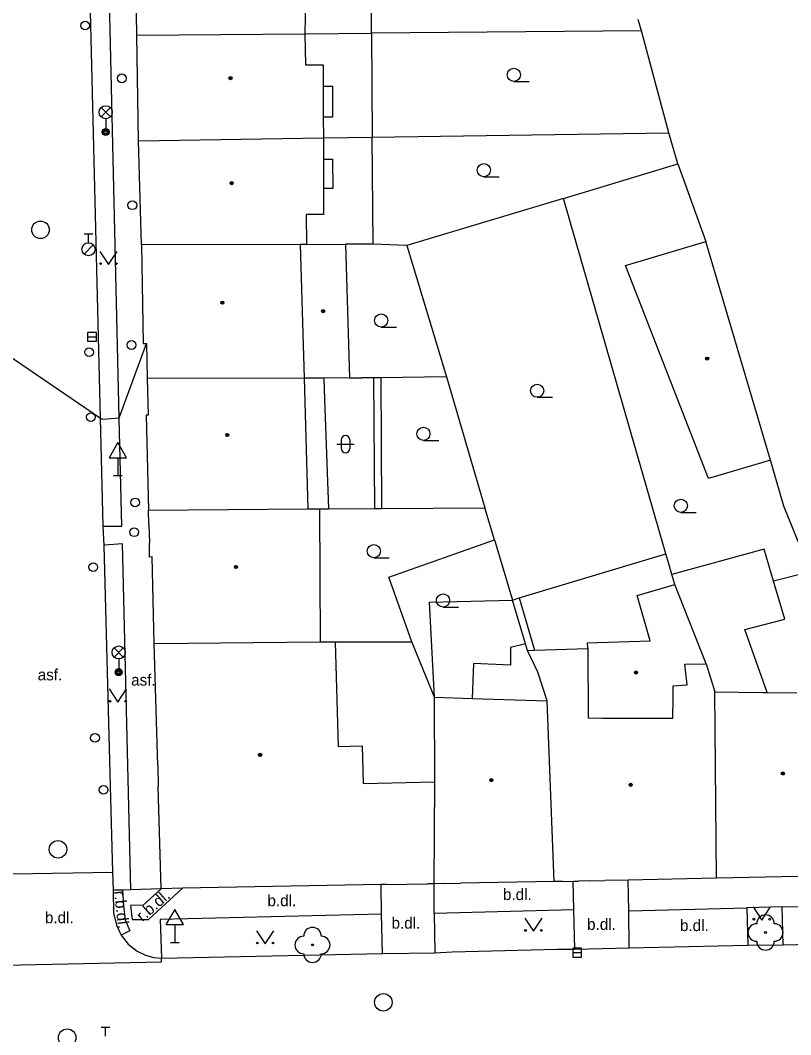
# Model space of a CAD drawing. Extents: x -596229 to -595156, y -1161237 to -1159376.
# Drawn here: x -595746.3 to -595702.4, y -1160892.5 to -1160834.7 of the extents above; entities that cross this region are included whole.
import ezdxf

# ---------------------------------------------------------------- set-up
doc = ezdxf.new("R2010")
doc.units = 0
for name, color, linetype in [('DOP - budovy nerozlisene - VP', 7, 'Continuous'), ('DOP - kresba z DSPS bez souradnic', 7, 'Continuous'), ('DOP - ploty', 7, 'Continuous'), ('DOP - rozhrani ploch obecne', 7, 'Continuous'), ('Level 22', 7, 'Continuous'), ('Level 27', 7, 'Continuous'), ('Level 28', 7, 'Continuous'), ('Level 31', 7, 'Continuous'), ('Level 33', 7, 'Continuous'), ('Level 34', 7, 'Continuous'), ('Level 36', 7, 'Continuous'), ('Level 39', 7, 'Continuous'), ('Specificka linie pasportu komunikaci', 7, 'Continuous'), ('TM - budovy zdene_ betonove - VP', 7, 'Continuous'), ('TM - chodniky - VP', 7, 'Continuous'), ('TM - komunikace - VP', 7, 'Continuous'), ('TM - letecke snimky - pomocna linie', 7, 'Continuous'), ('TM - popis povrchu', 7, 'Continuous'), ('TM - rozhrani mezi zpev. plochami mezi sebou - VP', 7, 'Continuous'), ('TM - rozhrani ploch obecne - VP', 7, 'Continuous'), ('TM - vstup do budovy - nerozlisene', 7, 'Continuous'), ('TM - vstup do budovy - zdene_ betonove', 7, 'Continuous')]:
    doc.layers.add(name, color=color, linetype=linetype)

msp = doc.modelspace()

# ---------------------------------------------------------------- linework, layer by layer
at = {"layer": 'DOP - budovy nerozlisene - VP'}
for points in [[(-595711.77, -1160848.63), (-595707.19, -1160847.27)], [(-595703.5, -1160859.73), (-595707.19, -1160847.27)], [(-595707.04, -1160860.78), (-595711.77, -1160848.63)], [(-595703.5, -1160859.73), (-595707.04, -1160860.78)]]:
    msp.add_lwpolyline(points, dxfattribs=at)
at = {"layer": 'DOP - kresba z DSPS bez souradnic'}
for points in [[(-595728.99, -1160855.06), (-595728.95, -1160856.26)], [(-595727.53, -1160855.05), (-595726.83, -1160855.05)], [(-595726.16, -1160855.05), (-595726.1, -1160862.5)], [(-595728.95, -1160856.26), (-595728.73, -1160862.51)], [(-595717.85, -1160867.6), (-595716.97, -1160870.58)], [(-595717.49, -1160870.22), (-595718.34, -1160870.42)], [(-595718.34, -1160870.42), (-595718.35, -1160871.43)], [(-595720.45, -1160871.34), (-595720.53, -1160873.33)], [(-595718.35, -1160871.43), (-595720.45, -1160871.34)]]:
    msp.add_lwpolyline(points, dxfattribs=at)
at = {"layer": 'DOP - ploty'}
for points in [[(-595715.31, -1160844.82), (-595708.79, -1160842.83)], [(-595708.79, -1160842.83), (-595707.19, -1160847.27)], [(-595715.31, -1160844.82), (-595724.25, -1160847.49)], [(-595709.47, -1160865.09), (-595715.31, -1160844.82)], [(-595724.25, -1160847.49), (-595722, -1160854.98)], [(-595722, -1160854.98), (-595719.8, -1160862.45)], [(-595719.26, -1160864.28), (-595719.8, -1160862.45)], [(-595719.26, -1160864.28), (-595718.23, -1160867.72)]]:
    msp.add_lwpolyline(points, dxfattribs=at)
at = {"layer": 'DOP - rozhrani ploch obecne'}
for points in [[(-595726.27, -1160835.39), (-595726.31, -1160829.31)], [(-595710.86, -1160835.26), (-595711.05, -1160834.6)], [(-595730.07, -1160835.42), (-595726.27, -1160835.39)], [(-595710.86, -1160835.26), (-595726.27, -1160835.39)], [(-595726.27, -1160835.39), (-595726.23, -1160841.32)], [(-595709.31, -1160841.06), (-595710.86, -1160835.26)], [(-595729.02, -1160841.36), (-595726.23, -1160841.32)], [(-595726.23, -1160841.32), (-595709.31, -1160841.06)], [(-595726.18, -1160847.42), (-595726.23, -1160841.32)], [(-595708.79, -1160842.83), (-595709.31, -1160841.06)], [(-595726.86, -1160847.42), (-595727.75, -1160847.42)], [(-595726.39, -1160847.42), (-595726.86, -1160847.42)], [(-595726.18, -1160847.42), (-595726.39, -1160847.42)], [(-595724.25, -1160847.49), (-595726.18, -1160847.42)], [(-595726.4, -1160855.05), (-595726.83, -1160855.05)], [(-595726.16, -1160855.05), (-595726.4, -1160855.05)], [(-595725.74, -1160855.05), (-595726.16, -1160855.05)], [(-595722, -1160854.98), (-595725.74, -1160855.05)], [(-595725.74, -1160855.05), (-595725.71, -1160862.5)], [(-595702.75, -1160862.36), (-595703.5, -1160859.73)], [(-595729.24, -1160862.51), (-595728.73, -1160862.51)], [(-595728.73, -1160862.51), (-595726.1, -1160862.5)], [(-595726.1, -1160862.5), (-595725.71, -1160862.5)], [(-595725.71, -1160862.5), (-595719.8, -1160862.45)], [(-595701.23, -1160866.11), (-595702.75, -1160862.36)], [(-595725.29, -1160866.41), (-595719.26, -1160864.28)], [(-595717.85, -1160867.6), (-595709.47, -1160865.09)], [(-595709.31, -1160865.66), (-595709.47, -1160865.09)], [(-595709.14, -1160866.26), (-595709.31, -1160865.66)], [(-595708.97, -1160866.84), (-595709.14, -1160866.26)], [(-595701.68, -1160866.22), (-595703.33, -1160866.65)], [(-595723.97, -1160870.1), (-595725.29, -1160866.41)], [(-595718.23, -1160867.72), (-595717.85, -1160867.6)], [(-595717.49, -1160870.22), (-595718.23, -1160867.72)], [(-595728.35, -1160870.11), (-595723.97, -1160870.1)], [(-595722.68, -1160873.26), (-595723.97, -1160870.1)], [(-595717.38, -1160870.59), (-595717.49, -1160870.22)]]:
    msp.add_lwpolyline(points, dxfattribs=at)
at = {"layer": 'Level 22'}
for centre in [(-595703.79, -1160886.68), (-595729.64, -1160887.39)]:
    msp.add_circle(centre, 0.05, dxfattribs=at)
for centre, start, end in [((-595703.79, -1160886.18), 0, 180), ((-595729.64, -1160886.89), 0, 180), ((-595704.29, -1160886.68), 90, 270), ((-595703.29, -1160886.68), 270, 90), ((-595730.14, -1160887.39), 90, 270), ((-595729.14, -1160887.39), 270, 90), ((-595703.79, -1160887.18), 180, 0), ((-595729.64, -1160887.89), 180, 0)]:
    msp.add_arc(centre, 0.5, start, end, dxfattribs=at)
at = {"layer": 'Level 27'}
for p, q in [((-595742.47, -1160852.71), (-595741.97, -1160852.71)), ((-595714.78, -1160887.83), (-595714.28, -1160887.83))]:
    msp.add_line(p, q, dxfattribs=at)
for points in [[(-595742.47, -1160852.96), (-595741.97, -1160852.96), (-595741.97, -1160852.46), (-595742.47, -1160852.46)], [(-595714.78, -1160888.08), (-595714.28, -1160888.08), (-595714.28, -1160887.58), (-595714.78, -1160887.58)]]:
    msp.add_lwpolyline(points, close=True, dxfattribs=at)
for centre in [(-595745.16, -1160846.6), (-595744.16, -1160881.94), (-595725.6, -1160890.66), (-595743.64, -1160892.68)]:
    msp.add_circle(centre, 0.5, dxfattribs=at)
at = {"layer": 'Level 28'}
for p, q in [((-595742.67, -1160846.835), (-595742.17, -1160846.835)), ((-595742.42, -1160847.335), (-595742.42, -1160846.835)), ((-595742.678, -1160847.982), (-595742.148, -1160847.452)), ((-595741.7, -1160892.085), (-595741.2, -1160892.085)), ((-595741.45, -1160892.585), (-595741.45, -1160892.085))]:
    msp.add_line(p, q, dxfattribs=at)
for centre, radius in [((-595742.61, -1160834.95), 0.25), ((-595740.52, -1160837.96), 0.25), ((-595739.92, -1160845.2), 0.25), ((-595742.42, -1160847.71), 0.375), ((-595739.97, -1160853.17), 0.25), ((-595742.39, -1160853.58), 0.25), ((-595742.29, -1160857.29), 0.25), ((-595739.76, -1160862.15), 0.25), ((-595739.81, -1160863.85), 0.25), ((-595742.15, -1160865.84), 0.25), ((-595741.56, -1160878.54), 0.25)]:
    msp.add_circle(centre, radius, dxfattribs=at)
at = {"layer": 'Level 31'}
msp.add_circle((-595742.05, -1160875.58), 0.25, dxfattribs=at)
at = {"layer": 'Level 33'}
for p, q in [((-595741.705, -1160840.16), (-595741.175, -1160839.63)), ((-595741.705, -1160839.63), (-595741.175, -1160840.16)), ((-595741.44, -1160840.27), (-595741.44, -1160841.02)), ((-595740.965, -1160870.97), (-595740.435, -1160870.44)), ((-595740.965, -1160870.44), (-595740.435, -1160870.97)), ((-595740.7, -1160871.08), (-595740.7, -1160871.83))]:
    msp.add_line(p, q, dxfattribs=at)
for centre, radius in [((-595741.44, -1160839.895), 0.375), ((-595741.44, -1160841.02), 0.2), ((-595741.44, -1160841.02), 0.145), ((-595741.44, -1160841.02), 0.0876), ((-595740.7, -1160870.705), 0.375), ((-595740.7, -1160871.83), 0.2), ((-595740.7, -1160871.83), 0.145), ((-595740.7, -1160871.83), 0.0876)]:
    msp.add_circle(centre, radius, dxfattribs=at)
at = {"layer": 'Level 34'}
for p, q in [((-595740.75, -1160859.602), (-595740.75, -1160860.62)), ((-595741, -1160860.62), (-595740.5, -1160860.62)), ((-595737.5, -1160886.232), (-595737.5, -1160887.25)), ((-595737.75, -1160887.25), (-595737.25, -1160887.25))]:
    msp.add_line(p, q, dxfattribs=at)
for points in [[(-595741.25, -1160859.602), (-595740.25, -1160859.602), (-595740.75, -1160858.736)], [(-595738, -1160886.232), (-595737, -1160886.232), (-595737.5, -1160885.366)]]:
    msp.add_lwpolyline(points, close=True, dxfattribs=at)
at = {"layer": 'Level 36'}
for p, q in [((-595718.15, -1160838.135), (-595717.275, -1160838.135)), ((-595719.86, -1160843.575), (-595718.985, -1160843.575)), ((-595725.72, -1160852.145), (-595724.845, -1160852.145)), ((-595716.82, -1160856.155), (-595715.945, -1160856.155)), ((-595728.006, -1160858.576), (-595728.006, -1160859.076)), ((-595727.506, -1160858.576), (-595727.506, -1160859.076)), ((-595723.31, -1160858.615), (-595722.435, -1160858.615)), ((-595728.256, -1160858.826), (-595727.256, -1160858.826)), ((-595708.62, -1160862.715), (-595707.745, -1160862.715)), ((-595726.14, -1160865.305), (-595725.265, -1160865.305)), ((-595722.19, -1160868.115), (-595721.315, -1160868.115))]:
    msp.add_line(p, q, dxfattribs=at)
for points in [[(-595741.78, -1160847.83), (-595741.28, -1160848.58), (-595740.78, -1160847.83)], [(-595741.25, -1160872.79), (-595740.75, -1160873.54), (-595740.25, -1160872.79)], [(-595704.5, -1160885.22), (-595704, -1160885.97), (-595703.5, -1160885.22)], [(-595717.53, -1160885.86), (-595717.03, -1160886.61), (-595716.53, -1160885.86)], [(-595732.84, -1160886.58), (-595732.34, -1160887.33), (-595731.84, -1160886.58)]]:
    msp.add_lwpolyline(points, dxfattribs=at)
for centre, radius in [((-595718.15, -1160837.76), 0.375), ((-595719.86, -1160843.2), 0.375), ((-595741.73, -1160848.53), 0.05), ((-595740.831, -1160848.53), 0.05), ((-595725.72, -1160851.77), 0.375), ((-595716.82, -1160855.78), 0.375), ((-595723.31, -1160858.24), 0.375), ((-595708.62, -1160862.34), 0.375), ((-595726.14, -1160864.93), 0.375), ((-595722.19, -1160867.74), 0.375), ((-595741.2, -1160873.49), 0.05), ((-595740.301, -1160873.49), 0.05), ((-595704.45, -1160885.92), 0.05), ((-595703.551, -1160885.92), 0.05), ((-595717.48, -1160886.56), 0.05), ((-595716.581, -1160886.56), 0.05), ((-595732.79, -1160887.28), 0.05), ((-595731.891, -1160887.28), 0.05)]:
    msp.add_circle(centre, radius, dxfattribs=at)
for centre, start, end in [((-595727.756, -1160858.576), 0, 180), ((-595727.756, -1160859.076), 180, 0)]:
    msp.add_arc(centre, 0.25, start, end, dxfattribs=at)
at = {"layer": 'Level 39'}
for centre, radius in [((-595734.32, -1160837.95), 0.09), ((-595734.32, -1160837.95), 0.0398), ((-595734.25, -1160843.94), 0.09), ((-595734.25, -1160843.94), 0.0398), ((-595734.78, -1160850.76), 0.09), ((-595734.78, -1160850.76), 0.0398), ((-595729.03, -1160851.24), 0.09), ((-595729.03, -1160851.24), 0.0398), ((-595707.12, -1160853.95), 0.09), ((-595707.12, -1160853.95), 0.0398), ((-595734.5, -1160858.3), 0.09), ((-595734.5, -1160858.3), 0.0398), ((-595734.01, -1160865.83), 0.09), ((-595734.01, -1160865.83), 0.0398), ((-595711.18, -1160871.85), 0.09), ((-595711.18, -1160871.85), 0.0398), ((-595732.63, -1160876.55), 0.09), ((-595732.63, -1160876.55), 0.0398), ((-595702.8, -1160877.61), 0.09), ((-595702.8, -1160877.61), 0.0398), ((-595719.43, -1160877.99), 0.09), ((-595719.43, -1160877.99), 0.0398), ((-595711.48, -1160878.26), 0.09), ((-595711.48, -1160878.26), 0.0398)]:
    msp.add_circle(centre, radius, dxfattribs=at)
at = {"layer": 'Specificka linie pasportu komunikaci'}
for points in [[(-595747.99, -1160853.08), (-595747.91, -1160853.14), (-595741.73, -1160857.34)], [(-595740.68, -1160857.32), (-595739.12, -1160853.08)], [(-595741.73, -1160857.34), (-595741.63, -1160857.41), (-595740.68, -1160857.32)]]:
    msp.add_lwpolyline(points, dxfattribs=at)
at = {"layer": 'TM - budovy zdene_ betonove - VP'}
for points in [[(-595739.66, -1160835.5), (-595739.76, -1160829.53)], [(-595730.04, -1160833.43), (-595730.07, -1160835.42)], [(-595739.66, -1160835.5), (-595730.07, -1160835.42)], [(-595739.56, -1160841.52), (-595739.66, -1160835.5)], [(-595730.07, -1160835.42), (-595730.03, -1160837.2)], [(-595730.03, -1160837.2), (-595729.04, -1160837.2)], [(-595729.04, -1160837.2), (-595729.03, -1160838.41)], [(-595729.03, -1160838.41), (-595729.03, -1160840.18)], [(-595729.03, -1160840.18), (-595729.02, -1160841.36)], [(-595739.56, -1160841.52), (-595729.02, -1160841.36)], [(-595729.02, -1160841.36), (-595729.02, -1160842.57)], [(-595739.4, -1160847.46), (-595739.56, -1160841.52)], [(-595729.02, -1160842.57), (-595729.01, -1160844.24)], [(-595729.01, -1160844.24), (-595729.01, -1160845.72)], [(-595729.01, -1160845.72), (-595730.01, -1160845.72)], [(-595730.01, -1160845.72), (-595729.99, -1160847.43)], [(-595730.34, -1160847.43), (-595739.4, -1160847.46)], [(-595739.4, -1160847.46), (-595739.31, -1160853.08)], [(-595730.34, -1160847.43), (-595730.12, -1160855.06)], [(-595729.99, -1160847.43), (-595730.34, -1160847.43)], [(-595729.99, -1160847.43), (-595727.75, -1160847.42)], [(-595727.75, -1160847.42), (-595727.53, -1160855.05)], [(-595739.31, -1160853.08), (-595739.12, -1160853.08)], [(-595739.12, -1160853.08), (-595739.07, -1160855.09)], [(-595730.12, -1160855.06), (-595739.07, -1160855.09)], [(-595739.07, -1160855.09), (-595739.01, -1160857.17)], [(-595730.12, -1160855.06), (-595729.9, -1160862.52)], [(-595728.99, -1160855.06), (-595730.12, -1160855.06)], [(-595727.53, -1160855.05), (-595728.99, -1160855.06)], [(-595739.01, -1160857.17), (-595739.14, -1160857.17)], [(-595739.14, -1160857.17), (-595738.99, -1160862.59)], [(-595738.99, -1160862.59), (-595729.9, -1160862.52)], [(-595738.97, -1160863.43), (-595738.99, -1160862.59)], [(-595729.9, -1160862.52), (-595729.24, -1160862.51)], [(-595729.24, -1160862.51), (-595729.21, -1160870.11)], [(-595738.94, -1160865.27), (-595738.95, -1160864.46)], [(-595738.79, -1160865.26), (-595738.94, -1160865.27)], [(-595738.67, -1160870.2), (-595738.79, -1160865.26)], [(-595711.12, -1160867.45), (-595708.97, -1160866.84)], [(-595707.18, -1160871.35), (-595708.47, -1160868.09), (-595708.97, -1160866.84)], [(-595710.38, -1160870.04), (-595711.12, -1160867.45)], [(-595738.67, -1160870.2), (-595729.21, -1160870.11)], [(-595738.47, -1160877.15), (-595738.67, -1160870.2)], [(-595729.21, -1160870.11), (-595728.35, -1160870.11)], [(-595728.35, -1160870.11), (-595728.17, -1160876.07)], [(-595713.94, -1160870.15), (-595710.38, -1160870.04)], [(-595713.93, -1160870.49), (-595713.94, -1160870.15)], [(-595717.38, -1160870.59), (-595716.97, -1160870.58)], [(-595716.79, -1160871.83), (-595717.38, -1160870.59)], [(-595716.97, -1160870.58), (-595713.93, -1160870.49)], [(-595708.39, -1160871.37), (-595707.18, -1160871.35)], [(-595708.26, -1160872.56), (-595708.39, -1160871.37)], [(-595707.18, -1160871.35), (-595706.69, -1160872.96)], [(-595716.24, -1160873.47), (-595716.79, -1160871.83)], [(-595709.06, -1160873.33), (-595709.05, -1160872.62)], [(-595709.05, -1160872.62), (-595708.26, -1160872.56)], [(-595722.66, -1160878.09), (-595722.68, -1160873.26)], [(-595722.68, -1160873.26), (-595720.53, -1160873.33)], [(-595706.58, -1160883.59), (-595706.69, -1160872.96)], [(-595706.69, -1160872.96), (-595703.95, -1160872.99)], [(-595703.95, -1160872.99), (-595703.69, -1160872.99)], [(-595703.69, -1160872.99), (-595702.01, -1160873.01)], [(-595720.53, -1160873.33), (-595716.24, -1160873.47)], [(-595715.85, -1160883.78), (-595716.24, -1160873.47)], [(-595709.07, -1160874.46), (-595709.06, -1160873.33)], [(-595713.09, -1160874.45), (-595710.28, -1160874.46)], [(-595710.28, -1160874.46), (-595709.07, -1160874.46)], [(-595728.17, -1160876.07), (-595726.8, -1160876.03)], [(-595726.8, -1160876.03), (-595726.75, -1160878.18)], [(-595738.27, -1160884.18), (-595738.44, -1160878.35)], [(-595726.75, -1160878.18), (-595722.66, -1160878.09)], [(-595722.7, -1160883.9), (-595722.66, -1160878.09)], [(-595706.58, -1160883.59), (-595711.62, -1160883.69)], [(-595700.08, -1160883.44), (-595706.58, -1160883.59)], [(-595737.06, -1160884.16), (-595738.27, -1160884.18)], [(-595725.73, -1160883.95), (-595737.06, -1160884.16)], [(-595725.44, -1160883.95), (-595725.73, -1160883.95)], [(-595722.7, -1160883.9), (-595723.07, -1160883.91)], [(-595722.15, -1160883.89), (-595722.7, -1160883.9)], [(-595715.85, -1160883.78), (-595721.19, -1160883.87)], [(-595715.37, -1160883.77), (-595715.85, -1160883.78)], [(-595713.85, -1160883.74), (-595714.46, -1160883.75)], [(-595711.62, -1160883.69), (-595712.96, -1160883.72)]]:
    msp.add_lwpolyline(points, dxfattribs=at)
at = {"layer": 'TM - chodniky - VP'}
for points in [[(-595740.68, -1160857.32), (-595741.59, -1160817.95), (-595742.4, -1160809.79), (-595743.47, -1160802.33)], [(-595741.58, -1160863.51), (-595740.52, -1160863.51), (-595740.68, -1160857.37), (-595740.68, -1160857.32)], [(-595740, -1160884.25), (-595740.48, -1160864.52), (-595741.53, -1160864.58)], [(-595740, -1160884.25), (-595740.48, -1160884.27)], [(-595740.48, -1160884.27), (-595741, -1160884.26)], [(-595714.73, -1160885.38), (-595722.7, -1160885.6)], [(-595714.67, -1160887.63), (-595714.73, -1160885.38)], [(-595702.83, -1160885.22), (-595704.86, -1160885.28)], [(-595704.86, -1160885.28), (-595704.8, -1160887.41)], [(-595702.79, -1160887.38), (-595702.83, -1160885.22)], [(-595725.7, -1160885.63), (-595738.33, -1160885.93), (-595738.26, -1160888.15)], [(-595725.65, -1160887.87), (-595725.7, -1160885.63)], [(-595722.7, -1160885.6), (-595722.65, -1160887.84)]]:
    msp.add_lwpolyline(points, dxfattribs=at)
at = {"layer": 'TM - komunikace - VP'}
for points in [[(-595741.73, -1160857.34), (-595742.7, -1160817.89), (-595743.42, -1160809.95), (-595744.6, -1160801.65)], [(-595741.58, -1160863.51), (-595741.73, -1160857.34)], [(-595741.53, -1160864.58), (-595741.58, -1160863.51)], [(-595741.03, -1160883.24), (-595741.16, -1160878.34), (-595741.53, -1160864.58)], [(-595741, -1160884.26), (-595741.03, -1160883.24)], [(-595740.97, -1160885.64), (-595741, -1160884.26)], [(-595740.97, -1160885.64), (-595740.83, -1160886.27), (-595740.56, -1160886.83)], [(-595740.56, -1160886.83), (-595740.15, -1160887.34), (-595739.65, -1160887.74), (-595739.17, -1160887.97), (-595738.7, -1160888.1), (-595738.26, -1160888.15)], [(-595722.65, -1160887.84), (-595721.66, -1160887.79), (-595715.66, -1160887.64), (-595714.67, -1160887.63)], [(-595714.67, -1160887.63), (-595711.56, -1160887.56)], [(-595711.56, -1160887.56), (-595704.8, -1160887.41)], [(-595704.8, -1160887.41), (-595702.79, -1160887.38)], [(-595702.79, -1160887.38), (-595697.27, -1160887.25)], [(-595738.26, -1160888.15), (-595725.65, -1160887.87)], [(-595725.65, -1160887.87), (-595722.65, -1160887.84)]]:
    msp.add_lwpolyline(points, dxfattribs=at)
at = {"layer": 'TM - letecke snimky - pomocna linie'}
for points in [[(-595703.33, -1160866.65), (-595703.87, -1160864.81), (-595709.14, -1160866.26)], [(-595703.69, -1160872.99), (-595704.97, -1160869.4), (-595702.69, -1160868.81), (-595703.33, -1160866.65)], [(-595722.68, -1160873.26), (-595722.96, -1160867.84), (-595718.23, -1160867.72)], [(-595713.93, -1160870.49), (-595713.9, -1160874.43), (-595713.09, -1160874.45)]]:
    msp.add_lwpolyline(points, dxfattribs=at)
at = {"layer": 'TM - rozhrani mezi zpev. plochami mezi sebou - VP'}
for points in [[(-595746.75, -1160883.33), (-595741.03, -1160883.24)], [(-595738.27, -1160884.18), (-595739.3, -1160885.12), (-595740.03, -1160885.14), (-595739.93, -1160885.94), (-595739, -1160885.93), (-595737.06, -1160884.16)], [(-595725.7, -1160885.63), (-595725.73, -1160883.95)], [(-595722.7, -1160885.6), (-595722.7, -1160883.9)], [(-595714.73, -1160885.38), (-595714.77, -1160883.76)], [(-595711.58, -1160885.45), (-595711.62, -1160883.69)], [(-595740.48, -1160884.27), (-595740.43, -1160885.15), (-595740.33, -1160885.95), (-595740.06, -1160886.59), (-595740.56, -1160886.83)], [(-595711.58, -1160885.45), (-595704.86, -1160885.28)], [(-595702.83, -1160885.22), (-595697.35, -1160885.11)], [(-595711.56, -1160887.56), (-595711.58, -1160885.45)]]:
    msp.add_lwpolyline(points, dxfattribs=at)
at = {"layer": 'TM - rozhrani ploch obecne - VP'}
for points in [[(-595729.03, -1160838.41), (-595728.5, -1160838.41), (-595728.49, -1160840.18), (-595729.03, -1160840.18)], [(-595729.02, -1160842.57), (-595728.49, -1160842.57), (-595728.48, -1160844.24), (-595729.01, -1160844.24)], [(-595738.27, -1160884.18), (-595740, -1160884.25)], [(-595750.75, -1160888.42), (-595750.75, -1160888.62), (-595744.49, -1160888.48), (-595738.25, -1160888.35), (-595738.26, -1160888.15)]]:
    msp.add_lwpolyline(points, dxfattribs=at)
at = {"layer": 'TM - vstup do budovy - nerozlisene'}
for points in [[(-595715.37, -1160883.77), (-595714.77, -1160883.76)], [(-595714.77, -1160883.76), (-595714.46, -1160883.75)]]:
    msp.add_lwpolyline(points, dxfattribs=at)
at = {"layer": 'TM - vstup do budovy - zdene_ betonove'}
for points in [[(-595738.97, -1160863.43), (-595738.95, -1160864.46)], [(-595738.47, -1160877.15), (-595738.44, -1160878.35)], [(-595725.44, -1160883.95), (-595723.07, -1160883.91)], [(-595722.15, -1160883.89), (-595721.19, -1160883.87)], [(-595713.85, -1160883.74), (-595712.96, -1160883.72)]]:
    msp.add_lwpolyline(points, dxfattribs=at)

# ---------------------------------------------------------------- texts
at = {"layer": 'TM - popis povrchu'}
for s, p in [('asf.', (-595745.32, -1160872.3)), ('asf.', (-595739.99, -1160872.6)), ('b.dl.', (-595718.77, -1160884.83)), ('b.dl.', (-595732.21, -1160885.18)), ('b.dl.', (-595744.91, -1160886.15)), ('b.dl.', (-595725.13, -1160886.46)), ('b.dl.', (-595713.97, -1160886.53)), ('b.dl.', (-595708.67, -1160886.6))]:
    msp.add_text(s, height=0.65, dxfattribs=at).set_placement(p)
for rotation, p in [(276.33, (-595740.97, -1160884.33)), (41.05, (-595739.35, -1160886.09))]:
    msp.add_text('r.b.dl.', height=0.65, rotation=rotation, dxfattribs=at).set_placement(p)

doc.saveas('drawing.dxf')
